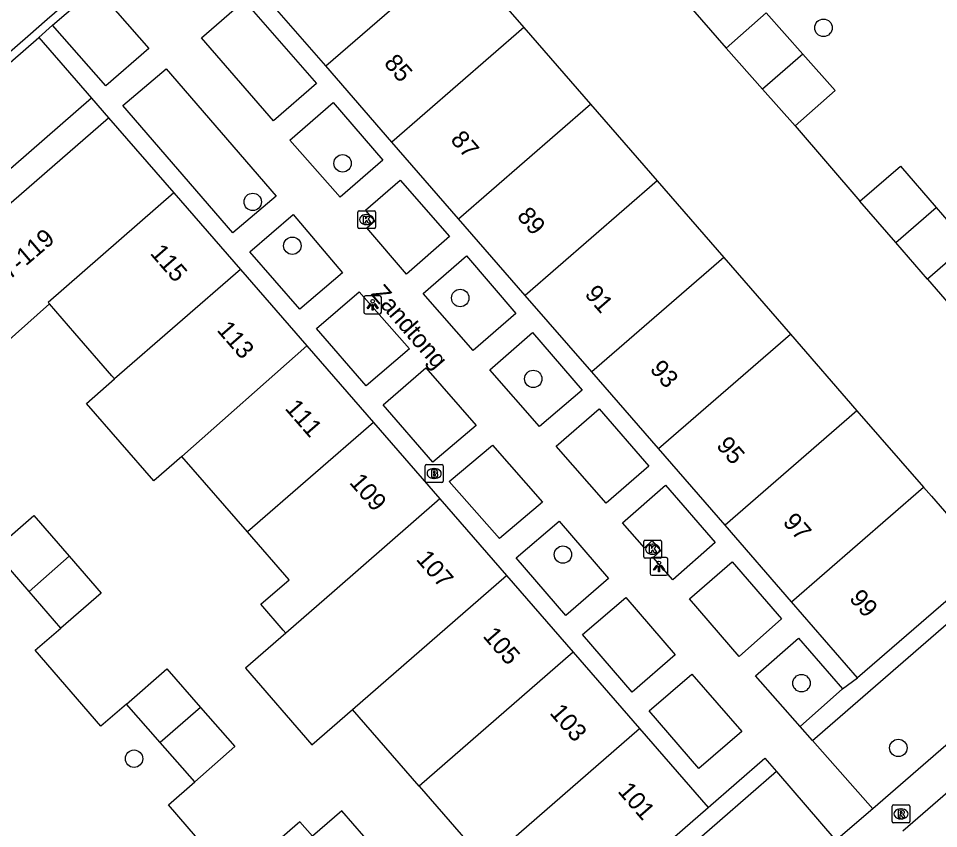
# Model space of a CAD drawing. Extents: x 155888 to 156864, y 383882 to 384671.
# Drawn here: x 156505.7 to 156557.5, y 384339.7 to 384385.3 of the extents above; entities that cross this region are included whole.
import ezdxf

# ---------------------------------------------------------------- set-up
doc = ezdxf.new("R2010")
doc.units = 0
for name, color, linetype in [('IMGEO_Boom', 7, 'Continuous'), ('IMGEO_Brandkraan', 7, 'Continuous'), ('IMGEO_Haag', 7, 'Continuous'), ('IMGEO_Kolk', 7, 'Continuous'), ('IMGEO_Lichtpunt', 7, 'Continuous'), ('IMGEO_Openbare_ruimte_label', 7, 'Continuous'), ('IMGEO_Pand', 7, 'Continuous'), ('IMGEO_Pand_nummerreeks', 7, 'Continuous'), ('IMGEO_Rijbaan_lokaal_gesloten', 7, 'Continuous'), ('IMGEO_Rijbaan_lokaal_open', 7, 'Continuous'), ('IMGEO_Rioolput', 7, 'Continuous'), ('IMGEO_Voetpad_gesloten', 7, 'Continuous'), ('IMGEO_Voetpad_open', 7, 'Continuous')]:
    doc.layers.add(name, color=color, linetype=linetype)

msp = doc.modelspace()

# ---------------------------------------------------------------- linework, layer by layer
at = {"layer": 'IMGEO_Boom'}
for centre in [(156550.997, 384384.736), (156523.968, 384377.116), (156518.919, 384374.95), (156521.143, 384372.481), (156530.578, 384369.545), (156534.683, 384364.997), (156536.351, 384355.118), (156549.761, 384347.888), (156555.205, 384344.248), (156512.246, 384343.641)]:
    msp.add_circle(centre, 0.489, dxfattribs=at)
at = {"layer": 'IMGEO_Brandkraan'}
for p, q in [((156528.614, 384359.25), (156528.614, 384360.102)), ((156528.689, 384360.176), (156529.541, 384360.176)), ((156529.102, 384359.956), (156529.127, 384359.956)), ((156529.615, 384360.102), (156529.615, 384359.25)), ((156529.541, 384359.176), (156528.689, 384359.176)), ((156529.125, 384359.396), (156529.1, 384359.396))]:
    msp.add_line(p, q, dxfattribs=at)
for points in [[(156528.614, 384359.25), (156528.614, 384360.102)], [(156528.689, 384360.176), (156529.541, 384360.176)], [(156529.615, 384360.102), (156529.615, 384359.25)], [(156528.962, 384359.876), (156528.962, 384359.476), (156529.175, 384359.476)], [(156529.193, 384359.876), (156528.962, 384359.876)], [(156529.141, 384359.795), (156529.087, 384359.795), (156529.087, 384359.719)], [(156529.087, 384359.719), (156529.14, 384359.719)], [(156529.149, 384359.643), (156529.087, 384359.643), (156529.087, 384359.562)], [(156529.087, 384359.562), (156529.149, 384359.562)], [(156529.541, 384359.176), (156528.689, 384359.176)]]:
    msp.add_lwpolyline(points, dxfattribs=at)
for centre, radius, start, end in [((156528.691, 384360.1), 0.0765, 91.552, 178.448), ((156528.691, 384360.1), 0.0765, 91.552, 178.448), ((156529.539, 384360.1), 0.0765, 1.552, 88.448), ((156529.539, 384360.1), 0.0765, 1.552, 88.448), ((156529.142, 384359.757), 0.0379, 267.8285, 90.9355), ((156529.15, 384359.602), 0.0404, 269.8759, 90.5077), ((156529.181, 384359.727), 0.251, 268.6676, 293.5347), ((156529.197, 384359.731), 0.145, 59.4692, 91.5367), ((156529.222, 384359.778), 0.0922, 285.5137, 58.1501), ((156529.227, 384359.586), 0.105, 301.3115, 78.989), ((156528.691, 384359.252), 0.0765, 181.552, 268.448), ((156528.691, 384359.252), 0.0765, 181.552, 268.448), ((156529.539, 384359.252), 0.0765, 271.552, 358.448), ((156529.539, 384359.252), 0.0765, 271.552, 358.448)]:
    msp.add_arc(centre, radius, start, end, dxfattribs=at)
for centre, major_axis, ratio, start_param, end_param in [((156529.101, 384359.676), (-0.387, 0.002), 0.722429, 4.712389, 7.853982), ((156529.126, 384359.676), (-0.39, 0.002), 0.717154, 1.570796, 4.712389)]:
    msp.add_ellipse(centre, major_axis=major_axis, ratio=ratio, start_param=start_param, end_param=end_param, dxfattribs=at)
at = {"layer": 'IMGEO_Haag'}
for points in [[(156550.374, 384344.673), (156575.574, 384366.543)], [(156552.073, 384347.572), (156549.692, 384345.449)], [(156548.354, 384342.914), (156545.166, 384340.14), (156528.875, 384325.967)]]:
    msp.add_lwpolyline(points, dxfattribs=at)
at = {"layer": 'IMGEO_Kolk'}
for p, q in [((156524.891, 384374.451), (156525.743, 384374.451)), ((156524.816, 384373.525), (156524.816, 384374.377)), ((156525.304, 384374.231), (156525.329, 384374.231)), ((156525.817, 384374.377), (156525.817, 384373.525)), ((156525.743, 384373.451), (156524.891, 384373.451)), ((156525.327, 384373.671), (156525.302, 384373.671)), ((156540.892, 384354.993), (156540.892, 384355.845)), ((156540.967, 384355.919), (156541.819, 384355.919)), ((156541.893, 384355.845), (156541.893, 384354.993)), ((156541.38, 384355.699), (156541.405, 384355.699)), ((156541.819, 384354.919), (156540.967, 384354.919)), ((156541.403, 384355.139), (156541.378, 384355.139))]:
    msp.add_line(p, q, dxfattribs=at)
for points in [[(156524.891, 384374.451), (156525.743, 384374.451)], [(156524.816, 384373.525), (156524.816, 384374.377)], [(156525.137, 384374.151), (156525.26, 384374.151), (156525.26, 384374), (156525.39, 384374.151), (156525.554, 384374.151), (156525.408, 384374), (156525.561, 384373.751), (156525.409, 384373.751), (156525.324, 384373.915), (156525.26, 384373.848), (156525.26, 384373.751), (156525.137, 384373.751), (156525.137, 384374.151)], [(156525.817, 384374.377), (156525.817, 384373.525)], [(156525.743, 384373.451), (156524.891, 384373.451)], [(156540.892, 384354.993), (156540.892, 384355.845)], [(156540.967, 384355.919), (156541.819, 384355.919)], [(156541.893, 384355.845), (156541.893, 384354.993)], [(156541.213, 384355.619), (156541.336, 384355.619), (156541.336, 384355.468), (156541.466, 384355.619), (156541.63, 384355.619), (156541.484, 384355.468), (156541.637, 384355.219), (156541.485, 384355.219), (156541.4, 384355.383), (156541.336, 384355.316), (156541.336, 384355.219), (156541.213, 384355.219), (156541.213, 384355.619)], [(156541.819, 384354.919), (156540.967, 384354.919)]]:
    msp.add_lwpolyline(points, dxfattribs=at)
for centre, start, end in [((156524.893, 384374.375), 91.552, 178.448), ((156524.893, 384374.375), 91.552, 178.448), ((156525.741, 384374.375), 1.552, 88.448), ((156525.741, 384374.375), 1.552, 88.448), ((156524.893, 384373.527), 181.552, 268.448), ((156524.893, 384373.527), 181.552, 268.448), ((156525.741, 384373.527), 271.552, 358.448), ((156525.741, 384373.527), 271.552, 358.448), ((156540.969, 384355.843), 91.552, 178.448), ((156540.969, 384355.843), 91.552, 178.448), ((156541.817, 384355.843), 1.552, 88.448), ((156541.817, 384355.843), 1.552, 88.448), ((156540.969, 384354.995), 181.552, 268.448), ((156540.969, 384354.995), 181.552, 268.448), ((156541.817, 384354.995), 271.552, 358.448), ((156541.817, 384354.995), 271.552, 358.448)]:
    msp.add_arc(centre, 0.0765, start, end, dxfattribs=at)
for centre, major_axis, ratio, start_param, end_param in [((156525.303, 384373.951), (-0.387, 0.002), 0.722429, 4.712389, 7.853982), ((156525.328, 384373.951), (-0.39, 0.002), 0.717154, 1.570796, 4.712389), ((156541.379, 384355.419), (-0.387, 0.002), 0.722429, 4.712389, 7.853982), ((156541.404, 384355.419), (-0.39, 0.002), 0.717154, 1.570796, 4.712389)]:
    msp.add_ellipse(centre, major_axis=major_axis, ratio=ratio, start_param=start_param, end_param=end_param, dxfattribs=at)
at = {"layer": 'IMGEO_Lichtpunt'}
for p, q in [((156525.155, 384369.564), (156525.155, 384368.757)), ((156525.155, 384369.564), (156525.155, 384368.757)), ((156526.057, 384369.659), (156525.249, 384369.659)), ((156526.057, 384369.659), (156525.249, 384369.659)), ((156526.151, 384368.757), (156526.151, 384369.564)), ((156526.151, 384368.757), (156526.151, 384369.564)), ((156525.249, 384368.663), (156526.057, 384368.663)), ((156525.249, 384368.663), (156526.057, 384368.663)), ((156541.253, 384354.858), (156541.253, 384354.051)), ((156541.253, 384354.858), (156541.253, 384354.051)), ((156542.155, 384354.953), (156541.347, 384354.953)), ((156542.155, 384354.953), (156541.347, 384354.953)), ((156542.249, 384354.051), (156542.249, 384354.858)), ((156542.249, 384354.051), (156542.249, 384354.858)), ((156541.347, 384353.957), (156542.155, 384353.957)), ((156541.347, 384353.957), (156542.155, 384353.957))]:
    msp.add_line(p, q, dxfattribs=at)
for points in [[(156525.529, 384369.228), (156525.568, 384369.2), (156525.38, 384368.938), (156525.342, 384368.965), (156525.529, 384369.228)], [(156525.631, 384369.18), (156525.678, 384369.18), (156525.678, 384368.858), (156525.631, 384368.858), (156525.631, 384369.18)], [(156525.741, 384369.2), (156525.779, 384369.227), (156525.966, 384368.965), (156525.927, 384368.937), (156525.741, 384369.2)], [(156541.627, 384354.522), (156541.666, 384354.494), (156541.478, 384354.232), (156541.44, 384354.259), (156541.627, 384354.522)], [(156541.729, 384354.474), (156541.776, 384354.474), (156541.776, 384354.152), (156541.729, 384354.152), (156541.729, 384354.474)], [(156541.839, 384354.494), (156541.877, 384354.521), (156542.064, 384354.259), (156542.025, 384354.231), (156541.839, 384354.494)]]:
    msp.add_lwpolyline(points, dxfattribs=at)
for centre in [(156525.654, 384369.362), (156541.752, 384354.656)]:
    msp.add_circle(centre, 0.0994, dxfattribs=at)
for centre, start, end in [((156525.249, 384369.564), 90, 180), ((156525.249, 384369.564), 90, 180), ((156526.057, 384369.564), 0, 90), ((156526.057, 384369.564), 0, 90), ((156525.249, 384368.757), 180, 270), ((156525.249, 384368.757), 180, 270), ((156526.057, 384368.757), 270, 0), ((156526.057, 384368.757), 270, 360), ((156541.347, 384354.858), 90, 180), ((156541.347, 384354.858), 90, 180), ((156542.155, 384354.858), 0, 90), ((156542.155, 384354.858), 0, 90), ((156541.347, 384354.051), 180, 270), ((156541.347, 384354.051), 180, 270), ((156542.155, 384354.051), 270, 0), ((156542.155, 384354.051), 270, 360)]:
    msp.add_arc(centre, 0.0946, start, end, dxfattribs=at)
at = {"layer": 'IMGEO_Pand'}
for points in [[(156523.02, 384382.592), (156530.441, 384389.027)], [(156530.441, 384389.027), (156534.159, 384384.749)], [(156523.02, 384382.592), (156519.215, 384386.97)], [(156545.535, 384383.596), (156547.781, 384385.585), (156549.843, 384383.256)], [(156534.159, 384384.749), (156526.743, 384378.307)], [(156534.159, 384384.749), (156537.902, 384380.441)], [(156547.578, 384381.288), (156545.535, 384383.596)], [(156549.843, 384383.256), (156547.578, 384381.288)], [(156549.843, 384383.256), (156551.652, 384381.213), (156549.406, 384379.224)], [(156526.743, 384378.307), (156523.02, 384382.592)], [(156549.406, 384379.224), (156547.578, 384381.288)], [(156530.487, 384373.998), (156537.902, 384380.441)], [(156537.902, 384380.441), (156541.646, 384376.133)], [(156498.564, 384369.043), (156500, 384370.29), (156510.818, 384379.679)], [(156510.818, 384379.679), (156514.492, 384375.45)], [(156530.487, 384373.998), (156526.743, 384378.307)], [(156553.048, 384374.994), (156555.317, 384376.957), (156557.326, 384374.635)], [(156541.646, 384376.133), (156534.231, 384369.689)], [(156541.646, 384376.133), (156545.389, 384371.825)], [(156514.492, 384375.45), (156507.421, 384369.288), (156507.491, 384369.208)], [(156514.492, 384375.45), (156518.235, 384371.141)], [(156555.061, 384372.667), (156553.048, 384374.994)], [(156555.061, 384372.667), (156557.326, 384374.635)], [(156557.326, 384374.635), (156559.109, 384372.574), (156556.84, 384370.611)], [(156534.231, 384369.689), (156530.487, 384373.998)], [(156556.84, 384370.611), (156555.061, 384372.667)], [(156545.389, 384371.825), (156537.972, 384365.384)], [(156545.389, 384371.825), (156549.134, 384367.517)], [(156518.235, 384371.141), (156511.154, 384364.992)], [(156518.235, 384371.141), (156521.966, 384366.847)], [(156537.972, 384365.384), (156534.231, 384369.689)], [(156507.491, 384369.208), (156502.432, 384364.721), (156501.899, 384365.318), (156500, 384367.439), (156498.564, 384369.043)], [(156511.154, 384364.992), (156511.006, 384365.162), (156508.923, 384367.559), (156507.491, 384369.208)], [(156541.718, 384361.073), (156549.134, 384367.517)], [(156549.134, 384367.517), (156552.878, 384363.208)], [(156514.941, 384360.633), (156521.966, 384366.847)], [(156521.966, 384366.847), (156525.703, 384362.546)], [(156541.718, 384361.073), (156537.972, 384365.384)], [(156514.941, 384360.633), (156513.356, 384359.256), (156509.568, 384363.615), (156511.154, 384364.992)], [(156552.878, 384363.208), (156545.462, 384356.764)], [(156552.878, 384363.208), (156556.619, 384358.903)], [(156525.703, 384362.546), (156518.623, 384356.395)], [(156525.703, 384362.546), (156529.44, 384358.244)], [(156545.462, 384356.764), (156541.718, 384361.073)], [(156518.623, 384356.395), (156514.941, 384360.633)], [(156549.202, 384352.461), (156556.619, 384358.903)], [(156556.619, 384358.903), (156557.061, 384358.394), (156560.34, 384354.619)], [(156529.44, 384358.244), (156523.511, 384353.078), (156520.785, 384350.703)], [(156529.44, 384358.244), (156533.183, 384353.935)], [(156504.34, 384355.354), (156506.609, 384357.317), (156508.596, 384355.021)], [(156520.785, 384350.703), (156520.635, 384350.876), (156519.375, 384352.325), (156520.962, 384353.704), (156518.623, 384356.395)], [(156549.202, 384352.461), (156545.462, 384356.764)], [(156506.349, 384353.033), (156504.34, 384355.354)], [(156506.349, 384353.033), (156508.596, 384355.021)], [(156508.596, 384355.021), (156510.394, 384352.943), (156508.125, 384350.98)], [(156560.34, 384354.619), (156552.908, 384348.196)], [(156524.519, 384346.406), (156533.183, 384353.935)], [(156533.183, 384353.935), (156536.92, 384349.634)], [(156508.125, 384350.98), (156506.349, 384353.033)], [(156552.908, 384348.196), (156549.202, 384352.461)], [(156520.785, 384350.703), (156518.51, 384348.726), (156522.244, 384344.429), (156524.519, 384346.406)], [(156536.92, 384349.634), (156528.265, 384342.094)], [(156536.92, 384349.634), (156540.657, 384345.332)], [(156511.83, 384346.709), (156514.085, 384348.688), (156515.986, 384346.522)], [(156513.724, 384344.551), (156511.83, 384346.709)], [(156515.986, 384346.522), (156513.724, 384344.551)], [(156515.986, 384346.522), (156517.913, 384344.325), (156515.658, 384342.346)], [(156528.265, 384342.094), (156524.519, 384346.406)], [(156531.995, 384337.802), (156540.657, 384345.332)], [(156540.657, 384345.332), (156544.511, 384340.896)], [(156515.658, 384342.346), (156513.724, 384344.551)], [(156528.265, 384342.094), (156531.995, 384337.802)], [(156535.853, 384333.36), (156544.511, 384340.896)], [(156523.506, 384337.853), (156525.153, 384339.278), (156523.917, 384340.706), (156522.27, 384339.281)], [(156522.27, 384339.281), (156521.567, 384340.093), (156519.298, 384338.13)]]:
    msp.add_lwpolyline(points, dxfattribs=at)
at = {"layer": 'IMGEO_Rijbaan_lokaal_gesloten'}
msp.add_lwpolyline([(156466.597, 384349.82), (156467.359, 384350.481), (156485.924, 384366.569), (156500, 384378.807), (156506.284, 384384.27), (156507.359, 384385.228), (156514.207, 384391.145), (156514.98, 384391.806), (156532.718, 384407.227), (156535.755, 384409.872)], dxfattribs=at)
at = {"layer": 'IMGEO_Rijbaan_lokaal_open'}
for points in [[(156541.87, 384387.81), (156545.535, 384383.596)], [(156507.659, 384384.879), (156510.096, 384386.986)], [(156507.659, 384384.879), (156506.895, 384384.192)], [(156489.504, 384369.072), (156500, 384378.198), (156506.895, 384384.192)], [(156549.406, 384379.224), (156553.048, 384374.994)], [(156556.84, 384370.611), (156560.501, 384366.386)], [(156511.83, 384346.709), (156510.381, 384345.462), (156506.692, 384349.747), (156508.125, 384350.98)], [(156519.298, 384338.13), (156517.801, 384336.841), (156514.179, 384341.048), (156515.658, 384342.346)]]:
    msp.add_lwpolyline(points, dxfattribs=at)
at = {"layer": 'IMGEO_Rioolput'}
for p, q in [((156554.849, 384340.112), (156554.849, 384340.964)), ((156554.924, 384341.038), (156555.776, 384341.038)), ((156555.337, 384340.818), (156555.362, 384340.818)), ((156555.85, 384340.964), (156555.85, 384340.112)), ((156555.776, 384340.038), (156554.924, 384340.038)), ((156555.36, 384340.258), (156555.335, 384340.258))]:
    msp.add_line(p, q, dxfattribs=at)
for points in [[(156554.849, 384340.112), (156554.849, 384340.964)], [(156554.924, 384341.038), (156555.776, 384341.038)], [(156555.85, 384340.964), (156555.85, 384340.112)], [(156555.438, 384340.736), (156555.186, 384340.738), (156555.186, 384340.338)], [(156555.186, 384340.338), (156555.31, 384340.338), (156555.31, 384340.5), (156555.321, 384340.5)], [(156555.364, 384340.657), (156555.31, 384340.657), (156555.31, 384340.576)], [(156555.31, 384340.576), (156555.362, 384340.576)], [(156555.368, 384340.471), (156555.439, 384340.338), (156555.579, 384340.338), (156555.514, 384340.464)], [(156555.776, 384340.038), (156554.924, 384340.038)]]:
    msp.add_lwpolyline(points, dxfattribs=at)
for centre, radius, start, end in [((156554.926, 384340.962), 0.0765, 91.552, 178.448), ((156554.926, 384340.962), 0.0765, 91.552, 178.448), ((156555.774, 384340.962), 0.0765, 1.552, 88.448), ((156555.774, 384340.962), 0.0765, 1.552, 88.448), ((156555.32, 384340.447), 0.0533, 26.0293, 88.6989), ((156555.346, 384340.765), 0.19, 274.7715, 282.9687), ((156555.37, 384340.561), 0.0964, 77.0061, 93.1865), ((156555.384, 384340.618), 0.0378, 276.6634, 79.6772), ((156555.437, 384340.626), 0.109, 350.3612, 89.416), ((156555.435, 384340.626), 0.112, 277.5842, 350.9817), ((156555.419, 384340.411), 0.108, 29.5134, 73.7905), ((156554.926, 384340.114), 0.0765, 181.552, 268.448), ((156554.926, 384340.114), 0.0765, 181.552, 268.448), ((156555.774, 384340.114), 0.0765, 271.552, 358.448), ((156555.774, 384340.114), 0.0765, 271.552, 358.448)]:
    msp.add_arc(centre, radius, start, end, dxfattribs=at)
for centre, major_axis, ratio, start_param, end_param in [((156555.336, 384340.538), (-0.387, 0.002), 0.722429, 4.712389, 7.853982), ((156555.361, 384340.538), (-0.39, 0.002), 0.717154, 1.570796, 4.712389)]:
    msp.add_ellipse(centre, major_axis=major_axis, ratio=ratio, start_param=start_param, end_param=end_param, dxfattribs=at)
at = {"layer": 'IMGEO_Voetpad_gesloten'}
for points in [[(156555.463, 384339.578), (156599.719, 384377.942)], [(156578.944, 384362.682), (156553.763, 384340.821)], [(156553.763, 384340.821), (156551.693, 384339.037)]]:
    msp.add_lwpolyline(points, dxfattribs=at)
at = {"layer": 'IMGEO_Voetpad_open'}
for points in [[(156510.096, 384386.986), (156513.074, 384383.572), (156510.66, 384381.47), (156507.659, 384384.879)], [(156520.076, 384379.504), (156516.034, 384384.18), (156518.432, 384386.254), (156522.493, 384381.612), (156520.076, 384379.504)], [(156506.895, 384384.192), (156509.859, 384380.774)], [(156517.807, 384373.211), (156511.611, 384380.362), (156514.049, 384382.435), (156520.233, 384375.264), (156517.807, 384373.211)], [(156509.859, 384380.774), (156500, 384372.195), (156492.378, 384365.561)], [(156509.859, 384380.774), (156510.818, 384379.679)], [(156521.01, 384378.424), (156523.44, 384380.531), (156526.229, 384377.296), (156523.833, 384375.217), (156521.01, 384378.424)], [(156527.569, 384370.89), (156525.335, 384373.483), (156525.773, 384373.882), (156525.261, 384374.477), (156527.213, 384376.172), (156529.979, 384373.001), (156527.569, 384370.89)], [(156521.56, 384368.914), (156518.763, 384372.134), (156521.191, 384374.234), (156523.963, 384370.965), (156521.56, 384368.914)], [(156528.489, 384369.806), (156530.926, 384371.915), (156533.711, 384368.678), (156531.298, 384366.6), (156528.489, 384369.806)], [(156525.295, 384364.606), (156522.495, 384367.835), (156524.906, 384369.896), (156527.726, 384366.689), (156525.295, 384364.606)], [(156532.235, 384365.508), (156534.644, 384367.604), (156537.439, 384364.366), (156535.042, 384362.314), (156532.235, 384365.508)], [(156531.472, 384362.377), (156529.043, 384360.311), (156526.24, 384363.532), (156528.65, 384365.615), (156531.472, 384362.377)], [(156538.389, 384363.316), (156541.173, 384360.088), (156538.776, 384358.003), (156535.964, 384361.207), (156538.389, 384363.316)], [(156535.209, 384358.064), (156532.784, 384356.013), (156529.965, 384359.221), (156532.39, 384361.272), (156535.209, 384358.064)], [(156542.117, 384359.018), (156544.916, 384355.798), (156542.527, 384353.702), (156541.431, 384354.957), (156541.851, 384355.345), (156541.365, 384355.903), (156540.935, 384355.498), (156539.704, 384356.91), (156542.117, 384359.018)], [(156536.134, 384356.997), (156538.922, 384353.768), (156536.507, 384351.689), (156533.726, 384354.934), (156536.134, 384356.997)], [(156543.463, 384352.632), (156545.856, 384354.719), (156548.638, 384351.498), (156546.253, 384349.39), (156543.463, 384352.632)], [(156539.886, 384352.703), (156542.67, 384349.482), (156540.245, 384347.379), (156537.448, 384350.622), (156539.886, 384352.703)], [(156549.692, 384345.449), (156547.18, 384348.305), (156549.598, 384350.412), (156552.073, 384347.572)], [(156543.604, 384348.398), (156546.407, 384345.163), (156543.989, 384343.094), (156541.197, 384346.329), (156543.604, 384348.398)], [(156552.073, 384347.572), (156552.908, 384348.196)], [(156550.374, 384344.673), (156549.692, 384345.449)], [(156553.763, 384340.821), (156550.374, 384344.673)], [(156544.511, 384340.896), (156547.701, 384343.673), (156548.354, 384342.914)], [(156548.354, 384342.914), (156551.693, 384339.037)]]:
    msp.add_lwpolyline(points, dxfattribs=at)

# ---------------------------------------------------------------- texts
at = {"layer": 'IMGEO_Openbare_ruimte_label'}
msp.add_text('Zandtong', height=1, rotation=310.7816, dxfattribs=at).set_placement((156525.515, 384369.76))
at = {"layer": 'IMGEO_Pand_nummerreeks'}
for s, rotation, p in [('85', 310.9893, (156526.249, 384382.719)), ('87', 310.9893, (156529.985, 384378.42)), ('89', 310.9893, (156533.721, 384374.12)), ('117-119', 40.3645, (156504.122, 384369.581)), ('115', 310.9835, (156513.108, 384372.041)), ('91', 310.9893, (156537.531, 384369.736)), ('113', 310.9835, (156516.86, 384367.722)), ('93', 310.9893, (156541.193, 384365.521)), ('111', 310.9827, (156520.687, 384363.318)), ('95', 310.9893, (156544.929, 384361.222)), ('109', 310.9835, (156524.305, 384359.154)), ('97', 310.9893, (156548.665, 384356.922)), ('107', 310.9835, (156528.058, 384354.834)), ('99', 310.9893, (156552.401, 384352.623)), ('105', 310.9827, (156531.81, 384350.515)), ('103', 310.9827, (156535.562, 384346.196)), ('101', 310.9827, (156539.389, 384341.791))]:
    msp.add_text(s, height=1, rotation=rotation, dxfattribs=at).set_placement(p)

doc.saveas('drawing.dxf')
